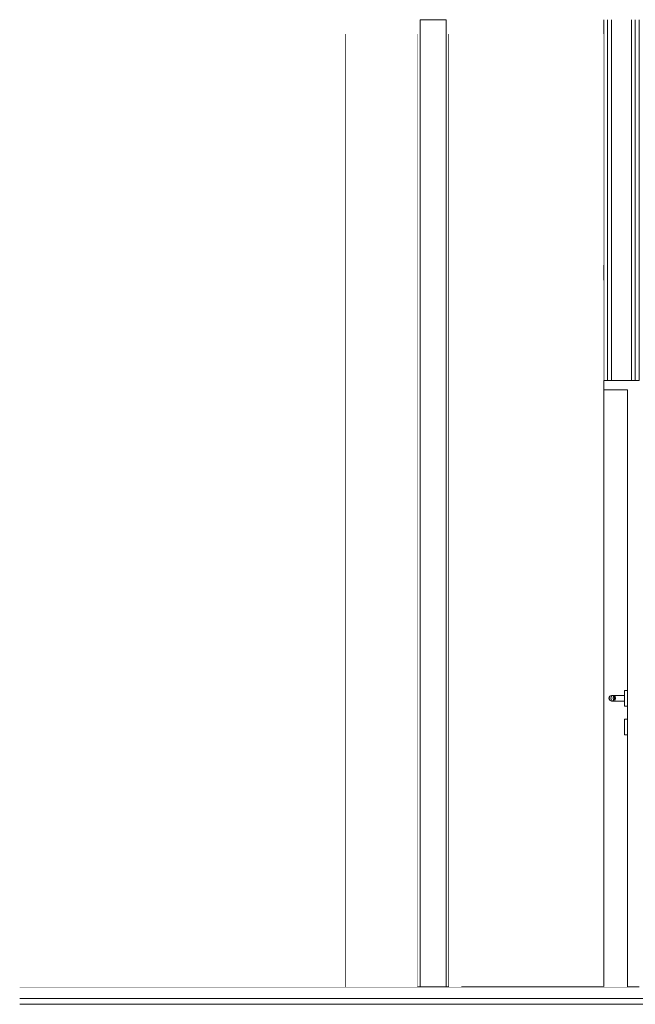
# Model space of a CAD drawing. Header units: millimetres. Extents: x -30280 to 309309, y -17460 to 4378.
# Tile 693 of 1056: x 227982 to 230114, y -9870 to -6460. Entities that reach past the tile are written whole.
import ezdxf

# ---------------------------------------------------------------- set-up
doc = ezdxf.new("R2010")
doc.units = ezdxf.units.MM
doc.header["$MEASUREMENT"] = 0
doc.linetypes.add('Wipeout_Contour', pattern=[1000, 0, -1000])
for name, color, linetype in [('10_ESTR_Fotjats', 7, 'Continuous'), ('12_FAÇ_Façana', 7, 'Continuous'), ('Nuevo_08_E_Envans secs', 7, 'Continuous'), ('Nuevo_14_PAV_Soft Light Grey 0554', 7, 'Continuous'), ('Nuevo_Puertas Archicad', 7, 'Continuous')]:
    doc.layers.add(name, color=color, linetype=linetype)
for name, color, linetype, lineweight in [('10_ESTR_Fotjats_Pluma_Nº__1', 7, 'Continuous', 5), ('12_FAÇ_Façana_Pluma_Nº__47', 7, 'Continuous', 20), ('12_FAÇ_Façana_Pluma_Nº__7', 7, 'Continuous', 5), ('Nuevo_08_E_Envans secs_Pluma_Nº__1', 7, 'Continuous', 5), ('Nuevo_08_E_Envans secs_Pluma_Nº__20', 1, 'Continuous', 5), ('Nuevo_14_PAV_Soft Light Grey 0554_Pluma_Nº__29', 7, 'Continuous', 20), ('Nuevo_Puertas Archicad_Pluma_Nº__1', 7, 'Continuous', 5)]:
    doc.layers.add(name, color=color, linetype=linetype, lineweight=lineweight)
doc.layers.add('Nuevo_Puertas Archicad_Pluma_Nº__3', color=7, linetype='Continuous', lineweight=5, true_color=0xa4a4a4)

# ---------------------------------------------------------------- blocks, each defined once
blk = doc.blocks.new('Elem Sección_495_6', base_point=(235890.6, -13460))
at = {"layer": '10_ESTR_Fotjats_Pluma_Nº__1', "color": 7, "linetype": 'Continuous', "lineweight": 5}
for p, q in [((229358.5, -9810), (227981.8, -9810)), ((229511.7, -9810), (229468.5, -9810)), ((260735.6, -9850), (227981.8, -9850)), ((260735.6, -9870), (227981.8, -9870))]:
    blk.add_line(p, q, dxfattribs=at)
at = {"layer": '10_ESTR_Fotjats_Pluma_Nº__1', "color": 7, "linetype": 'Continuous', "lineweight": 5, "flags": 128}
for points in [[(229468.5, -9810), (229458.5, -9810), (229368.5, -9810), (229358.5, -9810)], [(230126.7, -9810), (230086.7, -9810), (230004.7, -9810)]]:
    blk.add_lwpolyline(points, dxfattribs=at)
blk = doc.blocks.new('Elem Sección_521_6', base_point=(235890.6, -13460))
at = {"layer": '12_FAÇ_Façana_Pluma_Nº__7', "color": 7, "linetype": 'Continuous', "lineweight": 5}
for p, q in [((229458.5, -6460), (229368.5, -6460)), ((229358.5, -6510), (229358.5, -9810)), ((229468.5, -6510), (229468.5, -9810))]:
    blk.add_line(p, q, dxfattribs=at)
at = {"layer": '12_FAÇ_Façana_Pluma_Nº__7', "color": 7, "linetype": 'Continuous', "lineweight": 5, "flags": 128}
for points in [[(229368.5, -6460), (229368.5, -6510), (229368.5, -9810)], [(229458.5, -6460), (229458.5, -6510), (229458.5, -9810)]]:
    blk.add_lwpolyline(points, dxfattribs=at)
blk = doc.blocks.new('Elem Sección_522_6', base_point=(235890.6, -13460))
at = {"color": 254, "linetype": 'Wipeout_Contour', "lineweight": 0, "ltscale": 917538.389774}
blk.add_wipeout([(229108.5, -6510), (229108.5, -9810), (229358.5, -9810), (229358.5, -6510)], dxfattribs=at).dxf.layer = '12_FAÇ_Façana'
at = {"layer": '12_FAÇ_Façana_Pluma_Nº__47', "color": 7, "linetype": 'Continuous', "lineweight": 20}
blk.add_line((229108.5, -6510), (229108.5, -9810), dxfattribs=at)
blk = doc.blocks.new('Elem Sección_523_6', base_point=(235890.6, -13460))
at = {"color": 254, "linetype": 'Wipeout_Contour', "lineweight": 0, "ltscale": 914786.878004}
blk.add_wipeout([(227981.8, -9810), (229108.5, -9810), (229108.5, -6510), (227981.8, -6510)], dxfattribs=at).dxf.layer = '12_FAÇ_Façana'
blk = doc.blocks.new('Elem Sección_617_6', base_point=(235890.6, -13460))
at = {"layer": 'Nuevo_14_PAV_Soft Light Grey 0554_Pluma_Nº__29', "color": 7, "linetype": 'Continuous', "lineweight": 20}
for p, q in [((229511.7, -9808), (229511.7, -9810)), ((230004.7, -9808), (229511.7, -9808)), ((230004.7, -9810), (229511.7, -9810)), ((230004.7, -9808), (230004.7, -9810))]:
    blk.add_line(p, q, dxfattribs=at)
blk = doc.blocks.new('Elem Sección_627_6', base_point=(235890.6, -13460))
at = {"layer": 'Nuevo_08_E_Envans secs_Pluma_Nº__1', "color": 7, "linetype": 'Continuous', "lineweight": 5}
for p, q in [((230004.7, -6460), (230004.7, -6510)), ((230017.7, -6460), (230017.7, -7710)), ((230030.7, -6460), (230030.7, -7710)), ((230100.7, -6460), (230100.7, -7710)), ((230113.7, -6460), (230113.7, -7710)), ((230126.7, -6460), (230126.7, -6510)), ((230004.7, -6510), (230004.7, -7310)), ((230126.7, -6510), (230126.7, -7310)), ((230004.7, -7310), (230004.7, -7363)), ((230126.7, -7310), (230126.7, -7363)), ((230004.7, -7363), (230004.7, -7710)), ((230126.7, -7363), (230126.7, -7710))]:
    blk.add_line(p, q, dxfattribs=at)
at = {"layer": 'Nuevo_08_E_Envans secs_Pluma_Nº__20', "color": 1, "linetype": 'Continuous', "lineweight": 5, "flags": 128}
for points in [[(230030.7, -7710), (230017.7, -7710), (230004.7, -7710)], [(230126.7, -7710), (230113.7, -7710), (230100.7, -7710)]]:
    blk.add_lwpolyline(points, dxfattribs=at)
blk = doc.blocks.new('Elem Sección_628_6', base_point=(235890.6, -13460))
at = {"color": 254, "linetype": 'Wipeout_Contour', "lineweight": 0, "ltscale": 2298532.031197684}
blk.add_wipeout([(229468.5, -6510), (229468.5, -9810), (229511.7, -9810), (229511.7, -9808), (230004.7, -9808), (230004.7, -7363), (229530.9, -7363), (229530.9, -7310), (230004.7, -7310), (230004.7, -6510)], dxfattribs=at).dxf.layer = 'Nuevo_08_E_Envans secs'
blk = doc.blocks.new('Elem Sección_629_6', base_point=(235890.6, -13460))
at = {"layer": 'Nuevo_Puertas Archicad_Pluma_Nº__1', "color": 7, "linetype": 'Continuous', "lineweight": 5}
blk.add_line((230100.7, -7710), (230030.7, -7710), dxfattribs=at)
at = {"color": 254, "linetype": 'Wipeout_Contour', "lineweight": 0, "ltscale": 4604603.949610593}
blk.add_wipeout([(230086.7, -7742), (230004.7, -7742), (230004.7, -9810), (230086.7, -9810), (230086.7, -8937), (230086.6, -8937), (230076.7, -8937), (230076.7, -8883), (230086.7, -8883), (230086.7, -8837), (230076.7, -8837), (230076.7, -8820), (230031.7, -8820), (230024.6, -8817), (230021.7, -8810), (230024.6, -8802.9), (230031.7, -8800), (230076.7, -8800), (230076.7, -8783), (230086.7, -8783)], dxfattribs=at).dxf.layer = 'Nuevo_Puertas Archicad'
at = {"layer": 'Nuevo_Puertas Archicad_Pluma_Nº__1', "color": 7, "linetype": 'Continuous', "lineweight": 5}
for p in [(230004.7, -7710), (230086.7, -7742)]:
    blk.add_line(p, (230004.7, -7742), dxfattribs=at)
at = {"layer": 'Nuevo_Puertas Archicad_Pluma_Nº__3', "color": 253, "linetype": 'Continuous', "lineweight": 5, "true_color": 0xa4a4a4}
blk.add_line((230086.6, -8576), (230086.6, -8747.7), dxfattribs=at)
at = {"color": 254, "linetype": 'Wipeout_Contour', "lineweight": 0, "ltscale": 920985.29467}
blk.add_wipeout([(230076.7, -8833.4), (230076.7, -8837), (230076.8, -8837), (230076.8, -8833.4)], dxfattribs=at).dxf.layer = 'Nuevo_Puertas Archicad'
at = {"color": 254, "linetype": 'Wipeout_Contour', "lineweight": 0, "ltscale": 920993.97427}
blk.add_wipeout([(230076.8, -8896.5), (230076.8, -8886.6), (230076.7, -8886.6), (230076.7, -8896.5)], dxfattribs=at).dxf.layer = 'Nuevo_Puertas Archicad'
at = {"color": 254, "linetype": 'Wipeout_Contour', "lineweight": 0, "ltscale": 921000.730473}
blk.add_wipeout([(230076.8, -8937), (230076.8, -8933.4), (230076.7, -8933.4), (230076.7, -8937)], dxfattribs=at).dxf.layer = 'Nuevo_Puertas Archicad'
at = {"color": 254, "linetype": 'Wipeout_Contour', "lineweight": 0, "ltscale": 920984.259187}
blk.add_wipeout([(230076.7, -8823.5), (230076.7, -8833.4), (230076.8, -8833.4), (230076.8, -8823.5)], dxfattribs=at).dxf.layer = 'Nuevo_Puertas Archicad'
at = {"color": 254, "linetype": 'Wipeout_Contour', "lineweight": 0, "ltscale": 920995.781584}
blk.add_wipeout([(230076.8, -8910), (230076.8, -8896.5), (230076.7, -8896.5), (230076.7, -8910)], dxfattribs=at).dxf.layer = 'Nuevo_Puertas Archicad'
at = {"color": 254, "linetype": 'Wipeout_Contour', "lineweight": 0, "ltscale": 920982.467413}
blk.add_wipeout([(230076.7, -8810), (230076.7, -8823.5), (230076.8, -8823.5), (230076.8, -8810)], dxfattribs=at).dxf.layer = 'Nuevo_Puertas Archicad'
at = {"color": 254, "linetype": 'Wipeout_Contour', "lineweight": 0, "ltscale": 921013.759503}
blk.add_wipeout([(230086.6, -8896.5), (230086.6, -8886.6), (230076.8, -8886.6), (230076.8, -8896.5)], dxfattribs=at).dxf.layer = 'Nuevo_Puertas Archicad'
at = {"color": 254, "linetype": 'Wipeout_Contour', "lineweight": 0, "ltscale": 920999.683282}
blk.add_wipeout([(230076.8, -8933.4), (230076.8, -8923.5), (230076.7, -8923.5), (230076.7, -8933.4)], dxfattribs=at).dxf.layer = 'Nuevo_Puertas Archicad'
at = {"color": 254, "linetype": 'Wipeout_Contour', "lineweight": 0, "ltscale": 920980.401188}
blk.add_wipeout([(230076.7, -8796.5), (230076.7, -8810), (230076.8, -8810), (230076.8, -8796.5)], dxfattribs=at).dxf.layer = 'Nuevo_Puertas Archicad'
at = {"color": 254, "linetype": 'Wipeout_Contour', "lineweight": 0, "ltscale": 921005.080089}
blk.add_wipeout([(230076.8, -8833.4), (230076.8, -8837), (230086.6, -8837), (230086.6, -8833.4)], dxfattribs=at).dxf.layer = 'Nuevo_Puertas Archicad'
at = {"color": 254, "linetype": 'Wipeout_Contour', "lineweight": 0, "ltscale": 920992.931819}
blk.add_wipeout([(230076.8, -8886.6), (230076.8, -8883), (230076.7, -8883), (230076.7, -8886.6)], dxfattribs=at).dxf.layer = 'Nuevo_Puertas Archicad'
at = {"color": 254, "linetype": 'Wipeout_Contour', "lineweight": 0, "ltscale": 920997.871227}
blk.add_wipeout([(230076.8, -8923.5), (230076.8, -8910), (230076.7, -8910), (230076.7, -8923.5)], dxfattribs=at).dxf.layer = 'Nuevo_Puertas Archicad'
at = {"color": 254, "linetype": 'Wipeout_Contour', "lineweight": 0, "ltscale": 920978.614156}
blk.add_wipeout([(230076.7, -8786.6), (230076.7, -8796.5), (230076.8, -8796.5), (230076.8, -8786.6)], dxfattribs=at).dxf.layer = 'Nuevo_Puertas Archicad'
at = {"color": 254, "linetype": 'Wipeout_Contour', "lineweight": 0, "ltscale": 921004.044629}
blk.add_wipeout([(230076.8, -8823.5), (230076.8, -8833.4), (230086.6, -8833.4), (230086.6, -8823.5)], dxfattribs=at).dxf.layer = 'Nuevo_Puertas Archicad'
at = {"color": 254, "linetype": 'Wipeout_Contour', "lineweight": 0, "ltscale": 921015.566778}
blk.add_wipeout([(230086.6, -8910), (230086.6, -8896.5), (230076.8, -8896.5), (230076.8, -8910)], dxfattribs=at).dxf.layer = 'Nuevo_Puertas Archicad'
at = {"color": 254, "linetype": 'Wipeout_Contour', "lineweight": 0, "ltscale": 921020.515561}
blk.add_wipeout([(230086.6, -8937), (230086.6, -8933.4), (230076.8, -8933.4), (230076.8, -8937)], dxfattribs=at).dxf.layer = 'Nuevo_Puertas Archicad'
at = {"color": 254, "linetype": 'Wipeout_Contour', "lineweight": 0, "ltscale": 920977.583413}
blk.add_wipeout([(230076.7, -8783), (230076.7, -8786.6), (230076.8, -8786.6), (230076.8, -8783)], dxfattribs=at).dxf.layer = 'Nuevo_Puertas Archicad'
at = {"color": 254, "linetype": 'Wipeout_Contour', "lineweight": 0, "ltscale": 921002.252893}
blk.add_wipeout([(230076.8, -8810), (230076.8, -8823.5), (230086.6, -8823.5), (230086.6, -8810)], dxfattribs=at).dxf.layer = 'Nuevo_Puertas Archicad'
at = {"color": 254, "linetype": 'Wipeout_Contour', "lineweight": 0, "ltscale": 921033.544733}
blk.add_wipeout([(230086.7, -8896.5), (230086.7, -8886.6), (230086.6, -8886.6), (230086.6, -8896.5)], dxfattribs=at).dxf.layer = 'Nuevo_Puertas Archicad'
at = {"color": 254, "linetype": 'Wipeout_Contour', "lineweight": 0, "ltscale": 921019.468392}
blk.add_wipeout([(230086.6, -8933.4), (230086.6, -8923.5), (230076.8, -8923.5), (230076.8, -8933.4)], dxfattribs=at).dxf.layer = 'Nuevo_Puertas Archicad'
at = {"color": 254, "linetype": 'Wipeout_Contour', "lineweight": 0, "ltscale": 921000.186713}
blk.add_wipeout([(230076.8, -8796.5), (230076.8, -8810), (230086.6, -8810), (230086.6, -8796.5)], dxfattribs=at).dxf.layer = 'Nuevo_Puertas Archicad'
at = {"color": 254, "linetype": 'Wipeout_Contour', "lineweight": 0, "ltscale": 921024.865505}
blk.add_wipeout([(230086.6, -8833.4), (230086.6, -8837), (230086.7, -8837), (230086.7, -8833.4)], dxfattribs=at).dxf.layer = 'Nuevo_Puertas Archicad'
at = {"color": 254, "linetype": 'Wipeout_Contour', "lineweight": 0, "ltscale": 921012.717074}
blk.add_wipeout([(230086.6, -8886.6), (230086.6, -8883), (230076.8, -8883), (230076.8, -8886.6)], dxfattribs=at).dxf.layer = 'Nuevo_Puertas Archicad'
at = {"color": 254, "linetype": 'Wipeout_Contour', "lineweight": 0, "ltscale": 921017.656376}
blk.add_wipeout([(230086.6, -8923.5), (230086.6, -8910), (230076.8, -8910), (230076.8, -8923.5)], dxfattribs=at).dxf.layer = 'Nuevo_Puertas Archicad'
at = {"color": 254, "linetype": 'Wipeout_Contour', "lineweight": 0, "ltscale": 920998.399719}
blk.add_wipeout([(230076.8, -8786.6), (230076.8, -8796.5), (230086.6, -8796.5), (230086.6, -8786.6)], dxfattribs=at).dxf.layer = 'Nuevo_Puertas Archicad'
at = {"color": 254, "linetype": 'Wipeout_Contour', "lineweight": 0, "ltscale": 921023.830067}
blk.add_wipeout([(230086.6, -8823.5), (230086.6, -8833.4), (230086.7, -8833.4), (230086.7, -8823.5)], dxfattribs=at).dxf.layer = 'Nuevo_Puertas Archicad'
at = {"color": 254, "linetype": 'Wipeout_Contour', "lineweight": 0, "ltscale": 921035.351969}
blk.add_wipeout([(230086.7, -8910), (230086.7, -8896.5), (230086.6, -8896.5), (230086.6, -8910)], dxfattribs=at).dxf.layer = 'Nuevo_Puertas Archicad'
at = {"color": 254, "linetype": 'Wipeout_Contour', "lineweight": 0, "ltscale": 921040.300646}
blk.add_wipeout([(230086.7, -8937), (230086.7, -8933.4), (230086.6, -8933.4), (230086.6, -8937)], dxfattribs=at).dxf.layer = 'Nuevo_Puertas Archicad'
at = {"color": 254, "linetype": 'Wipeout_Contour', "lineweight": 0, "ltscale": 920997.368999}
blk.add_wipeout([(230076.8, -8783), (230076.8, -8786.6), (230086.6, -8786.6), (230086.6, -8783)], dxfattribs=at).dxf.layer = 'Nuevo_Puertas Archicad'
at = {"color": 254, "linetype": 'Wipeout_Contour', "lineweight": 0, "ltscale": 921022.03837}
blk.add_wipeout([(230086.6, -8810), (230086.6, -8823.5), (230086.7, -8823.5), (230086.7, -8810)], dxfattribs=at).dxf.layer = 'Nuevo_Puertas Archicad'
at = {"color": 254, "linetype": 'Wipeout_Contour', "lineweight": 0, "ltscale": 921032.502326}
blk.add_wipeout([(230086.7, -8886.6), (230086.7, -8883), (230086.6, -8883), (230086.6, -8886.6)], dxfattribs=at).dxf.layer = 'Nuevo_Puertas Archicad'
at = {"color": 254, "linetype": 'Wipeout_Contour', "lineweight": 0, "ltscale": 921039.253499}
blk.add_wipeout([(230086.7, -8933.4), (230086.7, -8923.5), (230086.6, -8923.5), (230086.6, -8933.4)], dxfattribs=at).dxf.layer = 'Nuevo_Puertas Archicad'
at = {"layer": 'Nuevo_Puertas Archicad_Pluma_Nº__1', "color": 7, "linetype": 'Continuous', "lineweight": 5}
for p, q in [((230076.7, -8886.6), (230076.7, -8883)), ((230076.7, -8883), (230076.8, -8883)), ((230076.8, -8883), (230086.6, -8883)), ((230086.6, -8883), (230086.7, -8883))]:
    blk.add_line(p, q, dxfattribs=at)
at = {"color": 254, "linetype": 'Wipeout_Contour', "lineweight": 0, "ltscale": 921019.972234}
blk.add_wipeout([(230086.6, -8796.5), (230086.6, -8810), (230086.7, -8810), (230086.7, -8796.5)], dxfattribs=at).dxf.layer = 'Nuevo_Puertas Archicad'
at = {"color": 254, "linetype": 'Wipeout_Contour', "lineweight": 0, "ltscale": 921037.441522}
blk.add_wipeout([(230086.7, -8923.5), (230086.7, -8910), (230086.6, -8910), (230086.6, -8923.5)], dxfattribs=at).dxf.layer = 'Nuevo_Puertas Archicad'
at = {"layer": 'Nuevo_Puertas Archicad_Pluma_Nº__1', "color": 7, "linetype": 'Continuous', "lineweight": 5}
for p, q in [((230076.7, -8896.5), (230076.7, -8886.6)), ((230076.7, -8910), (230076.7, -8896.5)), ((230076.7, -8923.5), (230076.7, -8910)), ((230076.7, -8933.4), (230076.7, -8923.5)), ((230076.7, -8937), (230076.7, -8933.4)), ((230076.7, -8937), (230076.8, -8937)), ((230076.8, -8937), (230086.6, -8937)), ((230086.6, -8937), (230086.7, -8937))]:
    blk.add_line(p, q, dxfattribs=at)
at = {"layer": 'Nuevo_Puertas Archicad_Pluma_Nº__3', "color": 253, "linetype": 'Continuous', "lineweight": 5, "true_color": 0xa4a4a4}
blk.add_line((230086.6, -8964), (230086.6, -8912), dxfattribs=at)
at = {"color": 254, "linetype": 'Wipeout_Contour', "lineweight": 0, "ltscale": 921018.185279}
blk.add_wipeout([(230086.6, -8786.6), (230086.6, -8796.5), (230086.7, -8796.5), (230086.7, -8786.6)], dxfattribs=at).dxf.layer = 'Nuevo_Puertas Archicad'
at = {"color": 254, "linetype": 'Wipeout_Contour', "lineweight": 0, "ltscale": 920923.257466}
blk.add_wipeout([(230076.7, -8820), (230076.7, -8817), (230047.4, -8817), (230046.7, -8820)], dxfattribs=at).dxf.layer = 'Nuevo_Puertas Archicad'
at = {"layer": 'Nuevo_Puertas Archicad_Pluma_Nº__1', "color": 7, "linetype": 'Continuous', "lineweight": 5}
for p, q in [((230076.7, -8837), (230076.8, -8837)), ((230076.8, -8837), (230086.6, -8837)), ((230086.6, -8837), (230086.7, -8837))]:
    blk.add_line(p, q, dxfattribs=at)
at = {"layer": 'Nuevo_Puertas Archicad_Pluma_Nº__3', "color": 253, "linetype": 'Continuous', "lineweight": 5, "true_color": 0xa4a4a4}
blk.add_line((230086.6, -8886.4), (230086.6, -8837), dxfattribs=at)
at = {"color": 254, "linetype": 'Wipeout_Contour', "lineweight": 0, "ltscale": 921017.15458}
blk.add_wipeout([(230086.6, -8783), (230086.6, -8786.6), (230086.7, -8786.6), (230086.7, -8783)], dxfattribs=at).dxf.layer = 'Nuevo_Puertas Archicad'
at = {"color": 254, "linetype": 'Wipeout_Contour', "lineweight": 0, "ltscale": 920923.489268}
blk.add_wipeout([(230076.7, -8817), (230076.7, -8810), (230047.7, -8810), (230047.4, -8817)], dxfattribs=at).dxf.layer = 'Nuevo_Puertas Archicad'
at = {"layer": 'Nuevo_Puertas Archicad_Pluma_Nº__1', "color": 7, "linetype": 'Continuous', "lineweight": 5}
blk.add_line((230076.7, -8837), (230076.7, -8833.4), dxfattribs=at)
at = {"color": 254, "linetype": 'Wipeout_Contour', "lineweight": 0, "ltscale": 920922.406946}
blk.add_wipeout([(230076.7, -8810), (230076.7, -8802.9), (230047.4, -8802.9), (230047.7, -8810)], dxfattribs=at).dxf.layer = 'Nuevo_Puertas Archicad'
at = {"layer": 'Nuevo_Puertas Archicad_Pluma_Nº__1', "color": 7, "linetype": 'Continuous', "lineweight": 5}
blk.add_line((230076.7, -8833.4), (230076.7, -8823.5), dxfattribs=at)
at = {"color": 254, "linetype": 'Wipeout_Contour', "lineweight": 0, "ltscale": 920920.644507}
blk.add_wipeout([(230076.7, -8802.9), (230076.7, -8800), (230046.7, -8800), (230047.4, -8802.9)], dxfattribs=at).dxf.layer = 'Nuevo_Puertas Archicad'
at = {"layer": 'Nuevo_Puertas Archicad_Pluma_Nº__1', "color": 7, "linetype": 'Continuous', "lineweight": 5}
for p, q in [((230076.7, -8786.6), (230076.7, -8783)), ((230076.7, -8783), (230076.8, -8783)), ((230076.7, -8796.5), (230076.7, -8786.6)), ((230076.7, -8810), (230076.7, -8796.5)), ((230076.8, -8783), (230086.6, -8783)), ((230086.6, -8783), (230086.7, -8783)), ((230076.7, -8823.5), (230076.7, -8810))]:
    blk.add_line(p, q, dxfattribs=at)
at = {"layer": 'Nuevo_Puertas Archicad_Pluma_Nº__3', "color": 253, "linetype": 'Continuous', "lineweight": 5, "true_color": 0xa4a4a4}
blk.add_line((230086.7, -7742), (230086.7, -9810), dxfattribs=at)
at = {"color": 254, "linetype": 'Wipeout_Contour', "lineweight": 0, "ltscale": 920831.199989}
blk.add_wipeout([(230037.1, -8810), (230038.2, -8817), (230038.8, -8817), (230041.7, -8810)], dxfattribs=at).dxf.layer = 'Nuevo_Puertas Archicad'
at = {"color": 254, "linetype": 'Wipeout_Contour', "lineweight": 0, "ltscale": 690622.260625}
blk.add_wipeout([(230038.8, -8817), (230038.2, -8817), (230038.4, -8817.2)], dxfattribs=at).dxf.layer = 'Nuevo_Puertas Archicad'
at = {"color": 254, "linetype": 'Wipeout_Contour', "lineweight": 0, "ltscale": 920854.28938}
blk.add_wipeout([(230046.7, -8820), (230047.4, -8817), (230043.7, -8817), (230041, -8820)], dxfattribs=at).dxf.layer = 'Nuevo_Puertas Archicad'
at = {"color": 254, "linetype": 'Wipeout_Contour', "lineweight": 0, "ltscale": 920858.511663}
blk.add_wipeout([(230047.4, -8817), (230047.7, -8810), (230044.9, -8810), (230043.7, -8817)], dxfattribs=at).dxf.layer = 'Nuevo_Puertas Archicad'
at = {"color": 254, "linetype": 'Wipeout_Contour', "lineweight": 0, "ltscale": 920857.429263}
blk.add_wipeout([(230047.7, -8810), (230047.4, -8802.9), (230043.7, -8802.9), (230044.9, -8810)], dxfattribs=at).dxf.layer = 'Nuevo_Puertas Archicad'
at = {"color": 254, "linetype": 'Wipeout_Contour', "lineweight": 0, "ltscale": 920851.676224}
blk.add_wipeout([(230047.4, -8802.9), (230046.7, -8800), (230041, -8800), (230043.7, -8802.9)], dxfattribs=at).dxf.layer = 'Nuevo_Puertas Archicad'
at = {"color": 254, "linetype": 'Wipeout_Contour', "lineweight": 0, "ltscale": 690620.66224}
blk.add_wipeout([(230038.4, -8802.7), (230038.2, -8802.9), (230038.8, -8802.9)], dxfattribs=at).dxf.layer = 'Nuevo_Puertas Archicad'
at = {"color": 254, "linetype": 'Wipeout_Contour', "lineweight": 0, "ltscale": 920830.117557}
blk.add_wipeout([(230037.1, -8810), (230041.7, -8810), (230038.8, -8802.9), (230038.2, -8802.9)], dxfattribs=at).dxf.layer = 'Nuevo_Puertas Archicad'
at = {"color": 254, "linetype": 'Wipeout_Contour', "lineweight": 0, "ltscale": 920810.134863}
blk.add_wipeout([(230037.1, -8810), (230028.9, -8810), (230031, -8817), (230038.2, -8817)], dxfattribs=at).dxf.layer = 'Nuevo_Puertas Archicad'
at = {"color": 254, "linetype": 'Wipeout_Contour', "lineweight": 0, "ltscale": 920817.070428}
blk.add_wipeout([(230031, -8817), (230034.2, -8818.9), (230038.4, -8817.2), (230038.2, -8817)], dxfattribs=at).dxf.layer = 'Nuevo_Puertas Archicad'
at = {"color": 254, "linetype": 'Wipeout_Contour', "lineweight": 0, "ltscale": 920837.503724}
blk.add_wipeout([(230041, -8820), (230043.7, -8817), (230041.2, -8817), (230036.1, -8820)], dxfattribs=at).dxf.layer = 'Nuevo_Puertas Archicad'
at = {"color": 254, "linetype": 'Wipeout_Contour', "lineweight": 0, "ltscale": 920847.883892}
blk.add_wipeout([(230043.7, -8817), (230044.9, -8810), (230043.3, -8810), (230041.2, -8817)], dxfattribs=at).dxf.layer = 'Nuevo_Puertas Archicad'
at = {"color": 254, "linetype": 'Wipeout_Contour', "lineweight": 0, "ltscale": 920846.801478}
blk.add_wipeout([(230044.9, -8810), (230043.7, -8802.9), (230041.2, -8802.9), (230043.3, -8810)], dxfattribs=at).dxf.layer = 'Nuevo_Puertas Archicad'
at = {"color": 254, "linetype": 'Wipeout_Contour', "lineweight": 0, "ltscale": 920834.890518}
blk.add_wipeout([(230043.7, -8802.9), (230041, -8800), (230036.1, -8800), (230041.2, -8802.9)], dxfattribs=at).dxf.layer = 'Nuevo_Puertas Archicad'
at = {"color": 254, "linetype": 'Wipeout_Contour', "lineweight": 0, "ltscale": 920814.818871}
blk.add_wipeout([(230031, -8802.9), (230038.2, -8802.9), (230038.4, -8802.7), (230034.2, -8801)], dxfattribs=at).dxf.layer = 'Nuevo_Puertas Archicad'
at = {"color": 254, "linetype": 'Wipeout_Contour', "lineweight": 0, "ltscale": 920809.052412}
blk.add_wipeout([(230038.2, -8802.9), (230031, -8802.9), (230028.9, -8810), (230037.1, -8810)], dxfattribs=at).dxf.layer = 'Nuevo_Puertas Archicad'
at = {"color": 254, "linetype": 'Wipeout_Contour', "lineweight": 0, "ltscale": 920784.516491}
blk.add_wipeout([(230028.9, -8810), (230023.4, -8810), (230026.2, -8817), (230031, -8817)], dxfattribs=at).dxf.layer = 'Nuevo_Puertas Archicad'
at = {"color": 254, "linetype": 'Wipeout_Contour', "lineweight": 0, "ltscale": 920799.178133}
blk.add_wipeout([(230031, -8817), (230026.2, -8817), (230032.3, -8819.7), (230034.2, -8818.9)], dxfattribs=at).dxf.layer = 'Nuevo_Puertas Archicad'
at = {"color": 254, "linetype": 'Wipeout_Contour', "lineweight": 0, "ltscale": 920825.298172}
blk.add_wipeout([(230036.1, -8820), (230041.2, -8817), (230039.5, -8817), (230032.8, -8820)], dxfattribs=at).dxf.layer = 'Nuevo_Puertas Archicad'
at = {"color": 254, "linetype": 'Wipeout_Contour', "lineweight": 0, "ltscale": 920841.166366}
blk.add_wipeout([(230041.2, -8817), (230043.3, -8810), (230042.3, -8810), (230039.5, -8817)], dxfattribs=at).dxf.layer = 'Nuevo_Puertas Archicad'
at = {"color": 254, "linetype": 'Wipeout_Contour', "lineweight": 0, "ltscale": 920840.083942}
blk.add_wipeout([(230043.3, -8810), (230041.2, -8802.9), (230039.5, -8802.9), (230042.3, -8810)], dxfattribs=at).dxf.layer = 'Nuevo_Puertas Archicad'
at = {"color": 254, "linetype": 'Wipeout_Contour', "lineweight": 0, "ltscale": 920822.684929}
blk.add_wipeout([(230041.2, -8802.9), (230036.1, -8800), (230032.8, -8800), (230039.5, -8802.9)], dxfattribs=at).dxf.layer = 'Nuevo_Puertas Archicad'
at = {"color": 254, "linetype": 'Wipeout_Contour', "lineweight": 0, "ltscale": 920796.687603}
blk.add_wipeout([(230026.2, -8802.9), (230031, -8802.9), (230034.2, -8801), (230032.3, -8800.2)], dxfattribs=at).dxf.layer = 'Nuevo_Puertas Archicad'
at = {"color": 254, "linetype": 'Wipeout_Contour', "lineweight": 0, "ltscale": 920783.434011}
blk.add_wipeout([(230031, -8802.9), (230026.2, -8802.9), (230023.4, -8810), (230028.9, -8810)], dxfattribs=at).dxf.layer = 'Nuevo_Puertas Archicad'
at = {"color": 254, "linetype": 'Wipeout_Contour', "lineweight": 0, "ltscale": 920771.023632}
blk.add_wipeout([(230023.4, -8810), (230021.7, -8810), (230024.6, -8817), (230026.2, -8817)], dxfattribs=at).dxf.layer = 'Nuevo_Puertas Archicad'
at = {"color": 254, "linetype": 'Wipeout_Contour', "lineweight": 0, "ltscale": 920790.541201}
blk.add_wipeout([(230026.2, -8817), (230024.6, -8817), (230031.7, -8820), (230032.3, -8819.7)], dxfattribs=at).dxf.layer = 'Nuevo_Puertas Archicad'
at = {"color": 254, "linetype": 'Wipeout_Contour', "lineweight": 0, "ltscale": 920818.623986}
blk.add_wipeout([(230032.8, -8820), (230039.5, -8817), (230038.8, -8817), (230031.7, -8820)], dxfattribs=at).dxf.layer = 'Nuevo_Puertas Archicad'
at = {"color": 254, "linetype": 'Wipeout_Contour', "lineweight": 0, "ltscale": 920837.267596}
blk.add_wipeout([(230039.5, -8817), (230042.3, -8810), (230041.7, -8810), (230038.8, -8817)], dxfattribs=at).dxf.layer = 'Nuevo_Puertas Archicad'
at = {"color": 254, "linetype": 'Wipeout_Contour', "lineweight": 0, "ltscale": 920836.185167}
blk.add_wipeout([(230042.3, -8810), (230039.5, -8802.9), (230038.8, -8802.9), (230041.7, -8810)], dxfattribs=at).dxf.layer = 'Nuevo_Puertas Archicad'
at = {"layer": 'Nuevo_Puertas Archicad_Pluma_Nº__1', "color": 7, "linetype": 'Continuous', "lineweight": 5}
blk.add_line((230076.7, -8820), (230046.7, -8820), dxfattribs=at)
at = {"color": 254, "linetype": 'Wipeout_Contour', "lineweight": 0, "ltscale": 920816.010724}
blk.add_wipeout([(230039.5, -8802.9), (230032.8, -8800), (230031.7, -8800), (230038.8, -8802.9)], dxfattribs=at).dxf.layer = 'Nuevo_Puertas Archicad'
at = {"color": 254, "linetype": 'Wipeout_Contour', "lineweight": 0, "ltscale": 920787.952877}
blk.add_wipeout([(230024.6, -8802.9), (230026.2, -8802.9), (230032.3, -8800.2), (230031.7, -8800)], dxfattribs=at).dxf.layer = 'Nuevo_Puertas Archicad'
at = {"layer": 'Nuevo_Puertas Archicad_Pluma_Nº__1', "color": 7, "linetype": 'Continuous', "lineweight": 5}
for p, q in [((230044.9, -8810), (230043.7, -8802.9)), ((230043.7, -8817), (230044.9, -8810)), ((230076.7, -8800), (230046.7, -8800))]:
    blk.add_line(p, q, dxfattribs=at)
at = {"color": 254, "linetype": 'Wipeout_Contour', "lineweight": 0, "ltscale": 920769.941137}
blk.add_wipeout([(230026.2, -8802.9), (230024.6, -8802.9), (230021.7, -8810), (230023.4, -8810)], dxfattribs=at).dxf.layer = 'Nuevo_Puertas Archicad'
at = {"layer": 'Nuevo_Puertas Archicad_Pluma_Nº__1', "color": 7, "linetype": 'Continuous', "lineweight": 5}
for p, q in [((230004.7, -9808), (230004.7, -7742)), ((230026.2, -8802.9), (230023.4, -8810)), ((230023.4, -8810), (230026.2, -8817)), ((230031, -8802.9), (230028.9, -8810)), ((230028.9, -8810), (230031, -8817)), ((230032.8, -8800), (230031.7, -8800)), ((230032.8, -8820), (230031.7, -8820)), ((230036.1, -8800), (230032.8, -8800)), ((230036.1, -8820), (230032.8, -8820)), ((230041, -8800), (230036.1, -8800)), ((230041, -8820), (230036.1, -8820)), ((230038.2, -8802.9), (230037.1, -8810)), ((230037.1, -8810), (230038.2, -8817)), ((230042.3, -8810), (230039.5, -8802.9)), ((230039.5, -8817), (230042.3, -8810)), ((230046.7, -8800), (230041, -8800)), ((230046.7, -8820), (230041, -8820)), ((230043.3, -8810), (230041.2, -8802.9)), ((230041.2, -8817), (230043.3, -8810))]:
    blk.add_line(p, q, dxfattribs=at)
at = {"layer": 'Nuevo_Puertas Archicad_Pluma_Nº__3', "color": 253, "linetype": 'Continuous', "lineweight": 5, "true_color": 0xa4a4a4}
for p, q in [((230024.6, -8802.9), (230021.7, -8810)), ((230021.7, -8810), (230024.6, -8817)), ((230031.7, -8800), (230024.6, -8802.9)), ((230024.6, -8817), (230031.7, -8820)), ((230038.8, -8802.9), (230031.7, -8800)), ((230031.7, -8820), (230038.8, -8817)), ((230041.7, -8810), (230038.8, -8802.9)), ((230038.8, -8817), (230041.7, -8810))]:
    blk.add_line(p, q, dxfattribs=at)

msp = doc.modelspace()

# ---------------------------------------------------------------- block references
at = {"layer": '10_ESTR_Fotjats', "lineweight": 0}
msp.add_blockref('Elem Sección_495_6', (235890.6, -13460), dxfattribs=at)
at = {"layer": '12_FAÇ_Façana', "lineweight": 0}
msp.add_blockref('Elem Sección_521_6', (235890.6, -13460), dxfattribs=at)
at = {"layer": 'Nuevo_08_E_Envans secs', "lineweight": 0}
msp.add_blockref('Elem Sección_627_6', (235890.6, -13460), dxfattribs=at)

# ---------------------------------------------------------------- next in the draw order: block references
at = {"layer": '12_FAÇ_Façana', "lineweight": 0}
msp.add_blockref('Elem Sección_522_6', (235890.6, -13460), dxfattribs=at)
at = {"layer": 'Nuevo_14_PAV_Soft Light Grey 0554', "lineweight": 0}
msp.add_blockref('Elem Sección_617_6', (235890.6, -13460), dxfattribs=at)

# ---------------------------------------------------------------- next in the draw order: block references
at = {"layer": '12_FAÇ_Façana', "lineweight": 0}
msp.add_blockref('Elem Sección_523_6', (235890.6, -13460), dxfattribs=at)
at = {"layer": 'Nuevo_08_E_Envans secs', "lineweight": 0}
msp.add_blockref('Elem Sección_628_6', (235890.6, -13460), dxfattribs=at)

# ---------------------------------------------------------------- next in the draw order: block references
at = {"layer": 'Nuevo_Puertas Archicad', "lineweight": 0}
msp.add_blockref('Elem Sección_629_6', (235890.6, -13460), dxfattribs=at)

doc.saveas('drawing.dxf')
